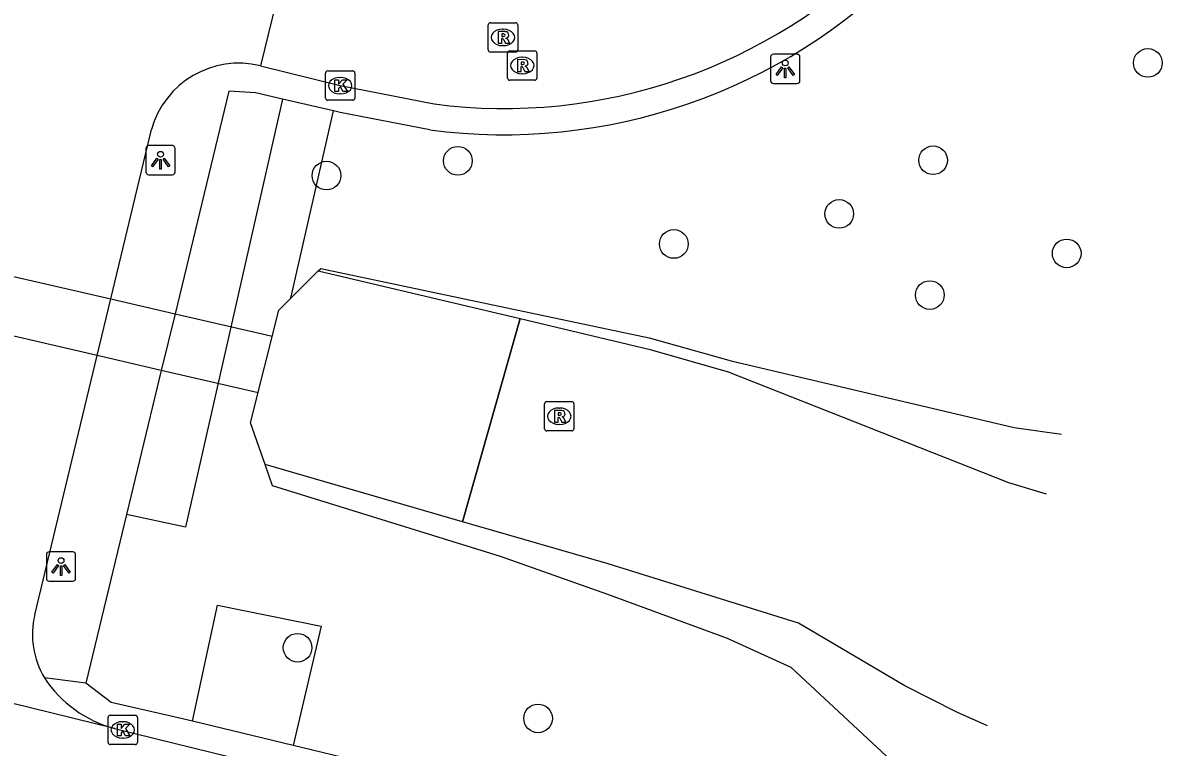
# Model space of a CAD drawing. Extents: x 162812 to 163818, y 381639 to 382470.
# Drawn here: x 163761.73 to 163800.56, y 382193.01 to 382217.71 of the extents above; entities that cross this region are included whole.
import ezdxf

# ---------------------------------------------------------------- set-up
doc = ezdxf.new("R2010")
doc.units = 0
for name, color, linetype in [('IMGEO_Boom', 7, 'Continuous'), ('IMGEO_Duiker', 7, 'Continuous'), ('IMGEO_Groenvoorziening', 7, 'Continuous'), ('IMGEO_Kolk', 7, 'Continuous'), ('IMGEO_Lichtpunt', 7, 'Continuous'), ('IMGEO_Rijbaan_lokaal_gesloten', 7, 'Continuous'), ('IMGEO_Rijbaan_lokaal_open', 7, 'Continuous'), ('IMGEO_Rioolput', 7, 'Continuous'), ('IMGEO_Stuw', 7, 'Continuous'), ('IMGEO_Voetpad_open', 7, 'Continuous'), ('IMGEO_Waterloop', 7, 'Continuous')]:
    doc.layers.add(name, color=color, linetype=linetype)

msp = doc.modelspace()

# ---------------------------------------------------------------- linework, layer by layer
at = {"layer": 'IMGEO_Boom'}
for centre in [(163800.066, 382216.337), (163776.554, 382212.999), (163792.748, 382213.019), (163772.076, 382212.497), (163789.549, 382211.19), (163783.912, 382210.164), (163797.3, 382209.843), (163792.635, 382208.422), (163771.092, 382196.397), (163779.287, 382193.987)]:
    msp.add_circle(centre, 0.489, dxfattribs=at)
at = {"layer": 'IMGEO_Duiker'}
for points in [[(163754.138, 382210.732), (163754.325, 382210.689), (163755.3, 382210.464), (163757.583, 382209.938), (163759.825, 382209.421), (163764.725, 382208.291), (163766.915, 382207.787), (163770.031, 382207.068), (163770.228, 382207.023)], [(163769.744, 382205.085), (163769.554, 382205.129), (163766.447, 382205.852), (163764.261, 382206.361), (163759.359, 382207.502), (163757.128, 382208.021), (163754.831, 382208.556), (163753.856, 382208.783), (163753.676, 382208.825)]]:
    msp.add_lwpolyline(points, dxfattribs=at)
at = {"layer": 'IMGEO_Groenvoorziening'}
for points in [[(163770.583, 382215.107), (163767.269, 382200.506), (163765.26, 382200.936)], [(163770.865, 382208.32), (163772.321, 382214.701)], [(163771.799, 382209.245), (163771.882, 382209.325), (163783.069, 382206.967), (163785.871, 382206.176), (163795.509, 382203.903), (163797.119, 382203.681)], [(163793.926, 382191.067), (163791.811, 382192.101), (163787.916, 382195.724), (163785.74, 382196.707), (163783.976, 382197.357), (163781.66, 382198.211), (163778.008, 382199.508), (163770.242, 382201.922), (163769.988, 382202.642)], [(163767.506, 382193.888), (163768.358, 382197.851), (163771.898, 382197.132), (163770.944, 382193.06)]]:
    msp.add_lwpolyline(points, dxfattribs=at)
at = {"layer": 'IMGEO_Kolk'}
for p, q in [((163772.043, 382215.138), (163772.043, 382215.99)), ((163772.118, 382216.064), (163772.97, 382216.064)), ((163773.044, 382215.99), (163773.044, 382215.138)), ((163772.531, 382215.844), (163772.556, 382215.844)), ((163772.554, 382215.284), (163772.529, 382215.284)), ((163772.97, 382215.064), (163772.118, 382215.064)), ((163764.633, 382193.17), (163764.633, 382194.022)), ((163764.708, 382194.096), (163765.56, 382194.096)), ((163765.121, 382193.876), (163765.146, 382193.876)), ((163765.634, 382194.022), (163765.634, 382193.17)), ((163765.56, 382193.096), (163764.708, 382193.096)), ((163765.144, 382193.316), (163765.119, 382193.316))]:
    msp.add_line(p, q, dxfattribs=at)
for points in [[(163772.043, 382215.138), (163772.043, 382215.99)], [(163772.118, 382216.064), (163772.97, 382216.064)], [(163773.044, 382215.99), (163773.044, 382215.138)], [(163772.364, 382215.764), (163772.487, 382215.764), (163772.487, 382215.613), (163772.617, 382215.764), (163772.781, 382215.764), (163772.635, 382215.613), (163772.788, 382215.364), (163772.636, 382215.364), (163772.551, 382215.528), (163772.487, 382215.461), (163772.487, 382215.364), (163772.364, 382215.364), (163772.364, 382215.764)], [(163772.97, 382215.064), (163772.118, 382215.064)], [(163764.633, 382193.17), (163764.633, 382194.022)], [(163764.708, 382194.096), (163765.56, 382194.096)], [(163764.954, 382193.796), (163765.077, 382193.796), (163765.077, 382193.645), (163765.207, 382193.796), (163765.371, 382193.796), (163765.225, 382193.645), (163765.378, 382193.396), (163765.226, 382193.396), (163765.141, 382193.56), (163765.077, 382193.493), (163765.077, 382193.396), (163764.954, 382193.396), (163764.954, 382193.796)], [(163765.634, 382194.022), (163765.634, 382193.17)], [(163765.56, 382193.096), (163764.708, 382193.096)]]:
    msp.add_lwpolyline(points, dxfattribs=at)
for centre, start, end in [((163772.12, 382215.988), 91.552, 178.448), ((163772.12, 382215.988), 91.552, 178.448), ((163772.968, 382215.988), 1.552, 88.448), ((163772.968, 382215.988), 1.552, 88.448), ((163772.12, 382215.14), 181.552, 268.448), ((163772.12, 382215.14), 181.552, 268.448), ((163772.968, 382215.14), 271.552, 358.448), ((163772.968, 382215.14), 271.552, 358.448), ((163764.71, 382194.02), 91.552, 178.448), ((163764.71, 382194.02), 91.552, 178.448), ((163765.558, 382194.02), 1.552, 88.448), ((163765.558, 382194.02), 1.552, 88.448), ((163764.71, 382193.172), 181.552, 268.448), ((163764.71, 382193.172), 181.552, 268.448), ((163765.558, 382193.172), 271.552, 358.448), ((163765.558, 382193.172), 271.552, 358.448)]:
    msp.add_arc(centre, 0.0765, start, end, dxfattribs=at)
for centre, major_axis, ratio, start_param, end_param in [((163772.53, 382215.564), (-0.387, 0.002), 0.722429, 4.712389, 7.853982), ((163772.555, 382215.564), (-0.39, 0.002), 0.717154, 1.570796, 4.712389), ((163765.12, 382193.596), (-0.387, 0.002), 0.722429, 4.712389, 7.853982), ((163765.145, 382193.596), (-0.39, 0.002), 0.717154, 1.570796, 4.712389)]:
    msp.add_ellipse(centre, major_axis=major_axis, ratio=ratio, start_param=start_param, end_param=end_param, dxfattribs=at)
at = {"layer": 'IMGEO_Lichtpunt'}
for p, q in [((163787.212, 382216.538), (163787.212, 382215.731)), ((163787.212, 382216.538), (163787.212, 382215.731)), ((163788.114, 382216.633), (163787.306, 382216.633)), ((163788.114, 382216.633), (163787.306, 382216.633)), ((163788.208, 382215.731), (163788.208, 382216.538)), ((163788.208, 382215.731), (163788.208, 382216.538)), ((163787.306, 382215.637), (163788.114, 382215.637)), ((163787.306, 382215.637), (163788.114, 382215.637)), ((163765.923, 382213.425), (163765.923, 382212.618)), ((163765.923, 382213.425), (163765.923, 382212.618)), ((163766.825, 382213.52), (163766.017, 382213.52)), ((163766.825, 382213.52), (163766.017, 382213.52)), ((163766.919, 382212.618), (163766.919, 382213.425)), ((163766.919, 382212.618), (163766.919, 382213.425)), ((163766.017, 382212.524), (163766.825, 382212.524)), ((163766.017, 382212.524), (163766.825, 382212.524)), ((163762.533, 382199.571), (163762.533, 382198.764)), ((163762.533, 382199.571), (163762.533, 382198.764)), ((163763.435, 382199.666), (163762.627, 382199.666)), ((163763.435, 382199.666), (163762.627, 382199.666)), ((163763.529, 382198.764), (163763.529, 382199.571)), ((163763.529, 382198.764), (163763.529, 382199.571)), ((163762.627, 382198.67), (163763.435, 382198.67)), ((163762.627, 382198.67), (163763.435, 382198.67))]:
    msp.add_line(p, q, dxfattribs=at)
for points in [[(163787.586, 382216.202), (163787.625, 382216.174), (163787.437, 382215.912), (163787.399, 382215.939), (163787.586, 382216.202)], [(163787.688, 382216.154), (163787.735, 382216.154), (163787.735, 382215.832), (163787.688, 382215.832), (163787.688, 382216.154)], [(163787.798, 382216.174), (163787.836, 382216.201), (163788.023, 382215.939), (163787.984, 382215.911), (163787.798, 382216.174)], [(163766.297, 382213.089), (163766.336, 382213.061), (163766.148, 382212.799), (163766.11, 382212.826), (163766.297, 382213.089)], [(163766.399, 382213.041), (163766.446, 382213.041), (163766.446, 382212.719), (163766.399, 382212.719), (163766.399, 382213.041)], [(163766.509, 382213.061), (163766.547, 382213.088), (163766.734, 382212.826), (163766.695, 382212.798), (163766.509, 382213.061)], [(163762.907, 382199.235), (163762.946, 382199.207), (163762.758, 382198.945), (163762.72, 382198.972), (163762.907, 382199.235)], [(163763.009, 382199.187), (163763.056, 382199.187), (163763.056, 382198.865), (163763.009, 382198.865), (163763.009, 382199.187)], [(163763.119, 382199.207), (163763.157, 382199.234), (163763.344, 382198.972), (163763.305, 382198.944), (163763.119, 382199.207)]]:
    msp.add_lwpolyline(points, dxfattribs=at)
for centre in [(163787.711, 382216.336), (163766.422, 382213.223), (163763.032, 382199.369)]:
    msp.add_circle(centre, 0.0994, dxfattribs=at)
for centre, start, end in [((163787.306, 382216.538), 90, 180), ((163787.306, 382216.538), 90, 180), ((163788.114, 382216.538), 0, 90), ((163788.114, 382216.538), 0, 90), ((163787.306, 382215.731), 180, 270), ((163787.306, 382215.731), 180, 270), ((163788.114, 382215.731), 270, 0), ((163788.114, 382215.731), 270, 360), ((163766.017, 382213.425), 90, 180), ((163766.017, 382213.425), 90, 180), ((163766.825, 382213.425), 0, 90), ((163766.825, 382213.425), 0, 90), ((163766.017, 382212.618), 180, 270), ((163766.017, 382212.618), 180, 270), ((163766.825, 382212.618), 270, 0), ((163766.825, 382212.618), 270, 360), ((163762.627, 382199.571), 90, 180), ((163762.627, 382199.571), 90, 180), ((163763.435, 382199.571), 0, 90), ((163763.435, 382199.571), 0, 90), ((163762.627, 382198.764), 180, 270), ((163762.627, 382198.764), 180, 270), ((163763.435, 382198.764), 270, 0), ((163763.435, 382198.764), 270, 360)]:
    msp.add_arc(centre, 0.0946, start, end, dxfattribs=at)
at = {"layer": 'IMGEO_Rijbaan_lokaal_gesloten'}
for points in [[(163764.848, 382193.641), (163754.266, 382196.245)], [(163764.848, 382193.641), (163777.562, 382190.518)]]:
    msp.add_lwpolyline(points, dxfattribs=at)
at = {"layer": 'IMGEO_Rijbaan_lokaal_open'}
for points in [[(163771.008, 382221.082), (163769.828, 382216.241)], [(163769.828, 382216.241), (163772.544, 382215.564), (163775.744, 382214.937)], [(163762.137, 382197.521), (163764.261, 382206.361), (163764.725, 382208.291), (163766.112, 382214.063)]]:
    msp.add_lwpolyline(points, dxfattribs=at)
for centre, radius, start, end in [((163778.121, 382233.159), 18.376, 262.5671, 315.5538), ((163769.095, 382213.233), 3.096, 76.2996, 164.4507), ((163764.999, 382196.852), 2.939, 166.852, 210.3604), ((163765.973, 382197.706), 4.218, 213.6796, 254.5347)]:
    msp.add_arc(centre, radius, start, end, dxfattribs=at)
at = {"layer": 'IMGEO_Rioolput'}
for p, q in [((163777.591, 382216.78), (163777.591, 382217.632)), ((163777.666, 382217.706), (163778.518, 382217.706)), ((163778.079, 382217.486), (163778.104, 382217.486)), ((163778.592, 382217.632), (163778.592, 382216.78)), ((163778.518, 382216.706), (163777.666, 382216.706)), ((163778.102, 382216.926), (163778.077, 382216.926)), ((163778.248, 382215.823), (163778.248, 382216.675)), ((163778.323, 382216.749), (163779.175, 382216.749)), ((163779.249, 382216.675), (163779.249, 382215.823)), ((163778.736, 382216.529), (163778.761, 382216.529)), ((163778.759, 382215.969), (163778.734, 382215.969)), ((163779.175, 382215.749), (163778.323, 382215.749)), ((163779.508, 382203.865), (163779.508, 382204.717)), ((163779.583, 382204.791), (163780.435, 382204.791)), ((163780.509, 382204.717), (163780.509, 382203.865)), ((163779.996, 382204.571), (163780.021, 382204.571)), ((163780.019, 382204.011), (163779.994, 382204.011)), ((163780.435, 382203.791), (163779.583, 382203.791))]:
    msp.add_line(p, q, dxfattribs=at)
for points in [[(163777.591, 382216.78), (163777.591, 382217.632)], [(163777.666, 382217.706), (163778.518, 382217.706)], [(163778.592, 382217.632), (163778.592, 382216.78)], [(163778.18, 382217.404), (163777.928, 382217.406), (163777.928, 382217.006)], [(163777.928, 382217.006), (163778.052, 382217.006), (163778.052, 382217.168), (163778.063, 382217.168)], [(163778.106, 382217.325), (163778.052, 382217.325), (163778.052, 382217.244)], [(163778.052, 382217.244), (163778.104, 382217.244)], [(163778.11, 382217.139), (163778.181, 382217.006), (163778.321, 382217.006), (163778.256, 382217.132)], [(163778.518, 382216.706), (163777.666, 382216.706)], [(163778.248, 382215.823), (163778.248, 382216.675)], [(163778.323, 382216.749), (163779.175, 382216.749)], [(163779.249, 382216.675), (163779.249, 382215.823)], [(163778.837, 382216.447), (163778.585, 382216.449), (163778.585, 382216.049)], [(163778.763, 382216.368), (163778.709, 382216.368), (163778.709, 382216.287)], [(163778.709, 382216.287), (163778.761, 382216.287)], [(163778.585, 382216.049), (163778.709, 382216.049), (163778.709, 382216.211), (163778.72, 382216.211)], [(163778.767, 382216.182), (163778.838, 382216.049), (163778.978, 382216.049), (163778.913, 382216.175)], [(163779.175, 382215.749), (163778.323, 382215.749)], [(163779.508, 382203.865), (163779.508, 382204.717)], [(163779.583, 382204.791), (163780.435, 382204.791)], [(163780.509, 382204.717), (163780.509, 382203.865)], [(163780.097, 382204.489), (163779.845, 382204.491), (163779.845, 382204.091)], [(163779.845, 382204.091), (163779.969, 382204.091), (163779.969, 382204.253), (163779.98, 382204.253)], [(163780.023, 382204.41), (163779.969, 382204.41), (163779.969, 382204.329)], [(163779.969, 382204.329), (163780.021, 382204.329)], [(163780.027, 382204.224), (163780.098, 382204.091), (163780.238, 382204.091), (163780.173, 382204.217)], [(163780.435, 382203.791), (163779.583, 382203.791)]]:
    msp.add_lwpolyline(points, dxfattribs=at)
for centre, radius, start, end in [((163777.668, 382217.63), 0.0765, 91.552, 178.448), ((163777.668, 382217.63), 0.0765, 91.552, 178.448), ((163778.516, 382217.63), 0.0765, 1.552, 88.448), ((163778.516, 382217.63), 0.0765, 1.552, 88.448), ((163778.062, 382217.115), 0.0533, 26.0293, 88.6989), ((163778.088, 382217.433), 0.19, 274.7715, 282.9687), ((163778.112, 382217.229), 0.0964, 77.0061, 93.1865), ((163778.126, 382217.286), 0.0378, 276.6634, 79.6772), ((163778.179, 382217.294), 0.109, 350.3612, 89.416), ((163778.177, 382217.294), 0.112, 277.5842, 350.9817), ((163778.161, 382217.079), 0.108, 29.5134, 73.7905), ((163777.668, 382216.782), 0.0765, 181.552, 268.448), ((163777.668, 382216.782), 0.0765, 181.552, 268.448), ((163778.325, 382216.673), 0.0765, 91.552, 178.448), ((163778.325, 382216.673), 0.0765, 91.552, 178.448), ((163778.516, 382216.782), 0.0765, 271.552, 358.448), ((163778.516, 382216.782), 0.0765, 271.552, 358.448), ((163779.173, 382216.673), 0.0765, 1.552, 88.448), ((163779.173, 382216.673), 0.0765, 1.552, 88.448), ((163778.745, 382216.476), 0.19, 274.7715, 282.9687), ((163778.769, 382216.272), 0.0964, 77.0061, 93.1865), ((163778.783, 382216.329), 0.0378, 276.6634, 79.6772), ((163778.836, 382216.337), 0.109, 350.3612, 89.416), ((163778.834, 382216.337), 0.112, 277.5842, 350.9817), ((163778.719, 382216.158), 0.0533, 26.0293, 88.6989), ((163778.818, 382216.122), 0.108, 29.5134, 73.7905), ((163778.325, 382215.825), 0.0765, 181.552, 268.448), ((163778.325, 382215.825), 0.0765, 181.552, 268.448), ((163779.173, 382215.825), 0.0765, 271.552, 358.448), ((163779.173, 382215.825), 0.0765, 271.552, 358.448), ((163779.585, 382204.715), 0.0765, 91.552, 178.448), ((163779.585, 382204.715), 0.0765, 91.552, 178.448), ((163780.433, 382204.715), 0.0765, 1.552, 88.448), ((163780.433, 382204.715), 0.0765, 1.552, 88.448), ((163779.979, 382204.2), 0.0533, 26.0293, 88.6989), ((163780.005, 382204.518), 0.19, 274.7715, 282.9687), ((163780.029, 382204.314), 0.0964, 77.0061, 93.1865), ((163780.043, 382204.371), 0.0378, 276.6634, 79.6772), ((163780.096, 382204.379), 0.109, 350.3612, 89.416), ((163780.094, 382204.379), 0.112, 277.5842, 350.9817), ((163780.078, 382204.164), 0.108, 29.5134, 73.7905), ((163779.585, 382203.867), 0.0765, 181.552, 268.448), ((163779.585, 382203.867), 0.0765, 181.552, 268.448), ((163780.433, 382203.867), 0.0765, 271.552, 358.448), ((163780.433, 382203.867), 0.0765, 271.552, 358.448)]:
    msp.add_arc(centre, radius, start, end, dxfattribs=at)
for centre, major_axis, ratio, start_param, end_param in [((163778.078, 382217.206), (-0.387, 0.002), 0.722429, 4.712389, 7.853982), ((163778.103, 382217.206), (-0.39, 0.002), 0.717154, 1.570796, 4.712389), ((163778.735, 382216.249), (-0.387, 0.002), 0.722429, 4.712389, 7.853982), ((163778.76, 382216.249), (-0.39, 0.002), 0.717154, 1.570796, 4.712389), ((163779.995, 382204.291), (-0.387, 0.002), 0.722429, 4.712389, 7.853982), ((163780.02, 382204.291), (-0.39, 0.002), 0.717154, 1.570796, 4.712389)]:
    msp.add_ellipse(centre, major_axis=major_axis, ratio=ratio, start_param=start_param, end_param=end_param, dxfattribs=at)
at = {"layer": 'IMGEO_Stuw'}
msp.add_lwpolyline([(163776.717, 382200.686), (163778.673, 382207.618)], dxfattribs=at)
at = {"layer": 'IMGEO_Voetpad_open'}
for points in [[(163770.583, 382215.107), (163769.66, 382215.322), (163768.748, 382215.374), (163766.915, 382207.787), (163766.447, 382205.852), (163765.26, 382200.936)], [(163772.321, 382214.701), (163770.583, 382215.107)], [(163775.597, 382214.052), (163772.547, 382214.648), (163772.321, 382214.701)], [(163765.26, 382200.936), (163763.872, 382195.192)], [(163763.872, 382195.192), (163762.463, 382195.367)], [(163767.506, 382193.888), (163766.877, 382194.039), (163764.744, 382194.532), (163763.872, 382195.192)], [(163770.944, 382193.06), (163767.506, 382193.888)], [(163793.111, 382187.848), (163786.874, 382189.303), (163781.802, 382190.479), (163777.999, 382191.361), (163770.944, 382193.06)]]:
    msp.add_lwpolyline(points, dxfattribs=at)
msp.add_arc((163778.107, 382233.137), 19.25, 262.5066, 315.5748, dxfattribs=at)
at = {"layer": 'IMGEO_Waterloop'}
for points in [[(163770.865, 382208.32), (163771.799, 382209.245)], [(163771.799, 382209.245), (163778.673, 382207.618)], [(163769.988, 382202.642), (163769.489, 382204.062), (163770.449, 382207.908), (163770.865, 382208.32)], [(163778.673, 382207.618), (163776.717, 382200.686)], [(163778.673, 382207.618), (163783.101, 382206.569), (163785.764, 382205.807), (163795.322, 382202.029), (163796.604, 382201.648), (163796.604, 382201.648)], [(163776.717, 382200.686), (163769.988, 382202.642)], [(163794.602, 382193.737), (163793.556, 382194.206), (163791.785, 382195.101), (163788.157, 382197.238), (163781.676, 382199.257), (163777.029, 382200.595), (163776.717, 382200.686)]]:
    msp.add_lwpolyline(points, dxfattribs=at)

doc.saveas('drawing.dxf')
